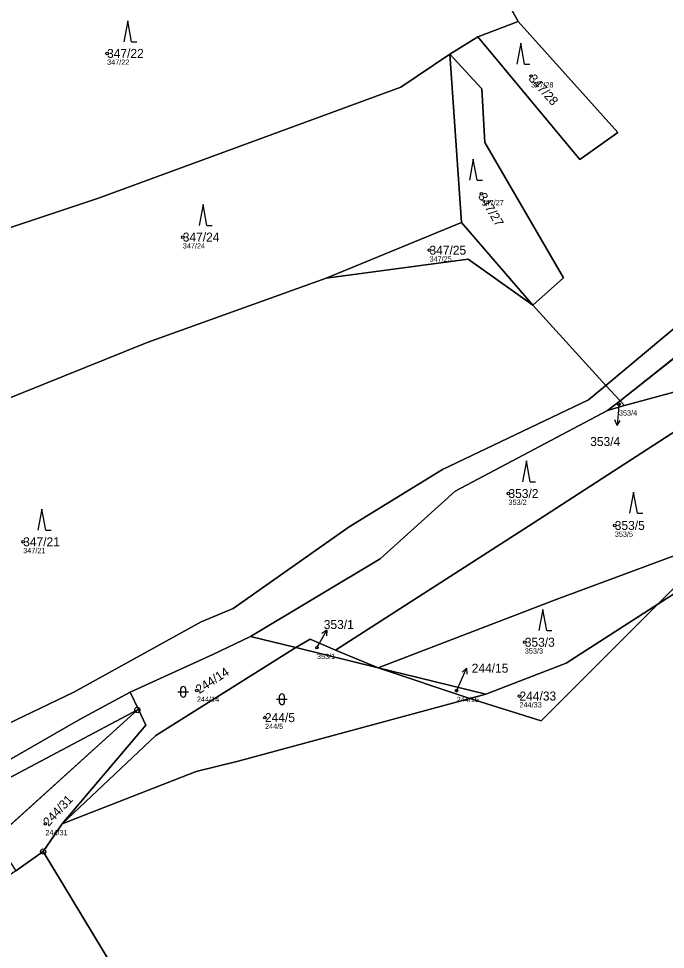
# Model space of a CAD drawing. Extents: x -734504 to -730695, y -1027923 to -1024502.
# Drawn here: x -733167.8 to -733045.1, y -1026758 to -1026581.4 of the extents above; entities that cross this region are included whole.
import ezdxf

# ---------------------------------------------------------------- set-up
doc = ezdxf.new("R2010")
doc.units = 0
for name, color, linetype in [('Definiční body', 7, 'Continuous'), ('Hranice parcel', 7, 'Continuous'), ('Parcelní čísla', 7, 'Continuous'), ('Polygon parcely', 7, 'Continuous'), ('Pop  PČ popisy', 7, 'Continuous'), ('Značky bodu BP', 7, 'Continuous'), ('Značky kultur', 7, 'Continuous')]:
    doc.layers.add(name, color=color, linetype=linetype)

msp = doc.modelspace()

# ---------------------------------------------------------------- linework, layer by layer
at = {"layer": 'Definiční body'}
for centre in [(-733151.04, -1026588.04), (-733070.59, -1026592.33), (-733080.01, -1026614.67), (-733136.68, -1026622.88), (-733089.88, -1026625.36), (-733053.95, -1026654.57), (-733074.9, -1026671.52), (-733054.73, -1026677.58), (-733166.95, -1026680.68), (-733071.8, -1026699.73), (-733111.23, -1026700.76), (-733134, -1026708.87), (-733084.73, -1026708.93), (-733072.81, -1026709.94), (-733121.09, -1026714.03), (-733162.75, -1026734.19)]:
    msp.add_circle(centre, 0.25, dxfattribs=at)
at = {"layer": 'Hranice parcel'}
for p, q in [((-733073.05, -1026581.98), (-733079.7, -1026569.89)), ((-733080.73, -1026584.87), (-733073.05, -1026581.98)), ((-733086, -1026588.2), (-733080.73, -1026584.87)), ((-733083.83, -1026620.08), (-733086, -1026588.2)), ((-733109.47, -1026630.64), (-733083.83, -1026620.08)), ((-733070.3, -1026635.79), (-733083.83, -1026620.08)), ((-733056.44, -1026651.01), (-733070.3, -1026635.79)), ((-733053.71, -1026653.91), (-733038.6, -1026641.94)), ((-733053.71, -1026653.91), (-733056.44, -1026651.01)), ((-733056.09, -1026655.79), (-733053.71, -1026653.91)), ((-733052.87, -1026654.8), (-733056.09, -1026655.79)), ((-733052.87, -1026654.8), (-733053.71, -1026653.91)), ((-733046.58, -1026692.53), (-733033.82, -1026679.75)), ((-733115.24, -1026700.76), (-733123.83, -1026698.66)), ((-733099.63, -1026704.57), (-733115.24, -1026700.76)), ((-733099.63, -1026704.57), (-733107.73, -1026701.26)), ((-733082.24, -1026710.4), (-733099.63, -1026704.57)), ((-733146.67, -1026709.22), (-733145.11, -1026712.48)), ((-733082.24, -1026710.4), (-733079.2, -1026709.57)), ((-733172.33, -1026737), (-733145.3, -1026712.57)), ((-733145.3, -1026712.57), (-733145.11, -1026712.48)), ((-733163.16, -1026739.44), (-733159.53, -1026734.19)), ((-733163.16, -1026739.44), (-733168.37, -1026743.08))]:
    msp.add_line(p, q, dxfattribs=at)
for points in [[(-732971.87, -1026503.87), (-732976.11, -1026513.52), (-732987.32, -1026550.69), (-732995.68, -1026572.09), (-733002.15, -1026590.11), (-733008.53, -1026603.13), (-733014.79, -1026614.01), (-733022.49, -1026622.72), (-733041.75, -1026638.77), (-733056.44, -1026651.01)], [(-733080.73, -1026584.87), (-733061.36, -1026608.15), (-733054.18, -1026603.04), (-733073.05, -1026581.98)], [(-733192.71, -1026628.85), (-733152.65, -1026615.48), (-733095.32, -1026594.45), (-733086, -1026588.2)], [(-733070.3, -1026635.79), (-733064.43, -1026630.63), (-733079.36, -1026604.94), (-733079.93, -1026594.74), (-733086, -1026588.2)], [(-733070.3, -1026635.79), (-733082.57, -1026627.07), (-733109.47, -1026630.64)], [(-733109.47, -1026630.64), (-733143.42, -1026642.89), (-733182.73, -1026658.66)], [(-733035.16, -1026647.76), (-733039.56, -1026651.24), (-733052.87, -1026654.8)], [(-733056.44, -1026651.01), (-733059.7, -1026653.73), (-733087.41, -1026666.97), (-733105.11, -1026677.87), (-733127.14, -1026693.36), (-733133.2, -1026695.87), (-733157.37, -1026709.21), (-733192.18, -1026725.9)], [(-733123.83, -1026698.66), (-733099.23, -1026683.94), (-733085.03, -1026671.09), (-733056.09, -1026655.79)], [(-733107.73, -1026701.26), (-733070.19, -1026677.14), (-733037.57, -1026656.01)], [(-733018.1, -1026676.69), (-733038.17, -1026687.12), (-733046.58, -1026692.53)], [(-733033.82, -1026679.75), (-733065.85, -1026691.6), (-733099.63, -1026704.57)], [(-733082.24, -1026710.4), (-733068.68, -1026714.66), (-733046.58, -1026692.53)], [(-733046.58, -1026692.53), (-733063.97, -1026703.73), (-733079.2, -1026709.57)], [(-733146.67, -1026709.22), (-733130.98, -1026702.08), (-733123.83, -1026698.66)], [(-733107.73, -1026701.26), (-733112.54, -1026699.13), (-733115.24, -1026700.76)], [(-733115.24, -1026700.76), (-733141.78, -1026717.4), (-733159.53, -1026734.19)], [(-733079.2, -1026709.57), (-733092.07, -1026706.42), (-733099.63, -1026704.57)], [(-733290.48, -1026810.72), (-733271.95, -1026794.16), (-733248.64, -1026776.02), (-733222.06, -1026757.55), (-733211.4, -1026750.2), (-733184.33, -1026730.48), (-733156.14, -1026714.31), (-733146.67, -1026709.22)], [(-733159.53, -1026734.19), (-733134.17, -1026724.24), (-733126.2, -1026722.32), (-733082.24, -1026710.4)], [(-733145.3, -1026712.57), (-733180, -1026730.96), (-733207.44, -1026750.32), (-733319.25, -1026844.23)], [(-733145.11, -1026712.48), (-733143.69, -1026715.45), (-733159.53, -1026734.19)], [(-733063.25, -1026880.08), (-733094.28, -1026836.43), (-733142.43, -1026773.77), (-733163.16, -1026739.44)]]:
    msp.add_lwpolyline(points, dxfattribs=at)
at = {"layer": 'Polygon parcely'}
for points in [[(-733004.48, -1026605.02), (-732998.42, -1026591.25), (-732992.26, -1026572.92), (-732986.62, -1026562.58), (-732982.29, -1026537.7), (-732974.94, -1026513.46), (-732971.87, -1026503.87), (-732976.11, -1026513.52), (-732987.32, -1026550.69), (-732995.68, -1026572.09), (-733002.15, -1026590.11), (-733008.53, -1026603.13), (-733014.79, -1026614.01), (-733022.49, -1026622.72), (-733041.75, -1026638.77), (-733056.44, -1026651.01), (-733053.71, -1026653.91), (-733038.6, -1026641.94), (-733019.85, -1026625.17), (-733011.65, -1026616.18)], [(-733126.92, -1026525.88), (-733182.32, -1026543.53), (-733216.61, -1026553.87), (-733202.45, -1026601.79), (-733192.71, -1026628.85), (-733152.65, -1026615.48), (-733095.32, -1026594.45), (-733086, -1026588.2), (-733080.73, -1026584.87), (-733073.05, -1026581.98), (-733079.7, -1026569.89), (-733085.14, -1026571.83), (-733091.22, -1026557.79), (-733085.88, -1026555.23), (-733089.55, -1026541.01), (-733093.79, -1026520.26)], [(-733061.36, -1026608.15), (-733054.18, -1026603.04), (-733073.05, -1026581.98), (-733080.73, -1026584.87)], [(-733083.83, -1026620.08), (-733086, -1026588.2), (-733095.32, -1026594.45), (-733152.65, -1026615.48), (-733192.71, -1026628.85), (-733182.73, -1026658.66), (-733143.42, -1026642.89), (-733109.47, -1026630.64)], [(-733079.36, -1026604.94), (-733079.93, -1026594.74), (-733086, -1026588.2), (-733083.83, -1026620.08), (-733070.3, -1026635.79), (-733064.43, -1026630.63)], [(-733070.3, -1026635.79), (-733083.83, -1026620.08), (-733109.47, -1026630.64), (-733082.57, -1026627.07)], [(-733143.42, -1026642.89), (-733182.73, -1026658.66), (-733209.27, -1026671.18), (-733233.39, -1026682.91), (-733262.12, -1026699.08), (-733277.9, -1026707.8), (-733266.23, -1026728.19), (-733244.03, -1026757.86), (-733224, -1026744.19), (-733192.18, -1026725.9), (-733157.37, -1026709.21), (-733133.2, -1026695.87), (-733127.14, -1026693.36), (-733105.11, -1026677.87), (-733087.41, -1026666.97), (-733059.7, -1026653.73), (-733056.44, -1026651.01), (-733070.3, -1026635.79), (-733082.57, -1026627.07), (-733109.47, -1026630.64)], [(-733038.6, -1026641.94), (-733053.71, -1026653.91), (-733052.87, -1026654.8), (-733039.56, -1026651.24), (-733035.16, -1026647.76)], [(-733035.16, -1026647.76), (-733039.56, -1026651.24), (-733052.87, -1026654.8), (-733056.09, -1026655.79), (-733085.03, -1026671.09), (-733099.23, -1026683.94), (-733123.83, -1026698.66), (-733115.24, -1026700.76), (-733112.54, -1026699.13), (-733107.73, -1026701.26), (-733070.19, -1026677.14), (-733037.57, -1026656.01), (-733032.12, -1026652.92)], [(-733033.82, -1026679.75), (-733019.66, -1026674.04), (-733031.28, -1026654.34), (-733037.57, -1026656.01), (-733070.19, -1026677.14), (-733107.73, -1026701.26), (-733099.63, -1026704.57), (-733065.85, -1026691.6)], [(-733052.87, -1026654.8), (-733053.71, -1026653.91), (-733056.09, -1026655.79)], [(-732969.86, -1026779.25), (-732973.12, -1026763.92), (-732967.96, -1026744.62), (-732975.93, -1026705.96), (-732989.8, -1026683.48), (-733000.81, -1026667.77), (-733011.53, -1026671.34), (-733018.1, -1026676.69), (-733038.17, -1026687.12), (-733046.58, -1026692.53), (-733068.68, -1026714.66), (-733082.24, -1026710.4), (-733126.2, -1026722.32), (-733134.17, -1026724.24), (-733159.53, -1026734.19), (-733163.16, -1026739.44), (-733142.43, -1026773.77), (-733094.28, -1026836.43), (-733063.25, -1026880.08), (-733042.58, -1026865.43), (-732959.52, -1026803.37)], [(-733018.1, -1026676.69), (-733019.22, -1026674.79), (-733019.66, -1026674.04), (-733033.82, -1026679.75), (-733046.58, -1026692.53), (-733038.17, -1026687.12)], [(-733033.82, -1026679.75), (-733065.85, -1026691.6), (-733099.63, -1026704.57), (-733092.07, -1026706.42), (-733079.2, -1026709.57), (-733063.97, -1026703.73), (-733046.58, -1026692.53)], [(-733082.24, -1026710.4), (-733068.68, -1026714.66), (-733046.58, -1026692.53), (-733063.97, -1026703.73), (-733079.2, -1026709.57)], [(-733115.24, -1026700.76), (-733123.83, -1026698.66), (-733130.98, -1026702.08), (-733146.67, -1026709.22), (-733145.11, -1026712.48), (-733143.69, -1026715.45), (-733159.53, -1026734.19), (-733141.78, -1026717.4)], [(-733107.73, -1026701.26), (-733112.54, -1026699.13), (-733115.24, -1026700.76), (-733099.63, -1026704.57)], [(-733126.2, -1026722.32), (-733082.24, -1026710.4), (-733099.63, -1026704.57), (-733115.24, -1026700.76), (-733141.78, -1026717.4), (-733159.53, -1026734.19), (-733134.17, -1026724.24)], [(-733092.07, -1026706.42), (-733099.63, -1026704.57), (-733082.24, -1026710.4), (-733079.2, -1026709.57)], [(-733145.11, -1026712.48), (-733146.67, -1026709.22), (-733156.14, -1026714.31), (-733184.33, -1026730.48), (-733211.4, -1026750.2), (-733222.06, -1026757.55), (-733248.64, -1026776.02), (-733271.95, -1026794.16), (-733290.48, -1026810.72), (-733306.81, -1026827.36), (-733314.78, -1026837.66), (-733319.5, -1026843.75), (-733323.63, -1026851.64), (-733331.86, -1026867.35), (-733330.41, -1026868.72), (-733319.25, -1026844.23), (-733207.44, -1026750.32), (-733180, -1026730.96), (-733145.3, -1026712.57)], [(-733220.15, -1026774.13), (-733172.33, -1026737), (-733145.3, -1026712.57), (-733180, -1026730.96), (-733207.44, -1026750.32), (-733319.25, -1026844.23), (-733278.34, -1026877.78), (-733269.5, -1026848.04), (-733251.25, -1026812.57), (-733241.7, -1026799.19)], [(-733159.53, -1026734.19), (-733143.69, -1026715.45), (-733145.11, -1026712.48), (-733145.3, -1026712.57), (-733172.33, -1026737), (-733169.2, -1026741.81), (-733168.37, -1026743.08), (-733163.16, -1026739.44)], [(-733163.16, -1026739.44), (-733168.37, -1026743.08), (-733215.66, -1026776.13), (-733240.21, -1026802.13), (-733247.84, -1026814.17), (-733265.06, -1026847.07), (-733274.38, -1026881.81), (-733226.38, -1026922.87), (-733220.29, -1026928.07), (-733201.4, -1026945.91), (-733180.2, -1026973.84), (-733149.91, -1026951), (-733110.34, -1026920.74), (-733063.25, -1026880.08), (-733094.28, -1026836.43), (-733142.43, -1026773.77)]]:
    msp.add_lwpolyline(points, close=True, dxfattribs=at)
for points in [[(-733079.7, -1026569.89), (-733073.05, -1026581.98), (-733054.18, -1026603.04), (-733061.36, -1026608.15), (-733080.73, -1026584.87), (-733086, -1026588.2), (-733079.93, -1026594.74), (-733079.36, -1026604.94), (-733064.43, -1026630.63), (-733070.3, -1026635.79), (-733056.44, -1026651.01), (-733041.75, -1026638.77), (-733022.49, -1026622.72), (-733014.79, -1026614.01), (-733008.53, -1026603.13), (-733002.15, -1026590.11), (-732995.68, -1026572.09)], [(-733184.33, -1026730.48), (-733156.14, -1026714.31), (-733146.67, -1026709.22), (-733130.98, -1026702.08), (-733123.83, -1026698.66), (-733099.23, -1026683.94), (-733085.03, -1026671.09), (-733056.09, -1026655.79), (-733053.71, -1026653.91), (-733056.44, -1026651.01), (-733059.7, -1026653.73), (-733087.41, -1026666.97), (-733105.11, -1026677.87), (-733127.14, -1026693.36), (-733133.2, -1026695.87), (-733157.37, -1026709.21), (-733192.18, -1026725.9)]]:
    msp.add_lwpolyline(points, dxfattribs=at)
at = {"layer": 'Pop  PČ popisy'}
for p, q in [((-733054.05, -1026655.6), (-733054.31, -1026658.59)), ((-733053.95, -1026654.57), (-733054.05, -1026655.6)), ((-733054.31, -1026658.59), (-733054.72, -1026657.55)), ((-733054.31, -1026658.59), (-733053.72, -1026657.64)), ((-733110.83, -1026700.04), (-733109.38, -1026697.42)), ((-733109.38, -1026697.42), (-733110.3, -1026698.05)), ((-733109.38, -1026697.42), (-733109.42, -1026698.53)), ((-733111.23, -1026700.76), (-733110.83, -1026700.04)), ((-733084.07, -1026707.41), (-733082.85, -1026704.67)), ((-733082.85, -1026704.67), (-733083.71, -1026705.38)), ((-733082.85, -1026704.67), (-733082.8, -1026705.79)), ((-733084.73, -1026708.93), (-733084.07, -1026707.41))]:
    msp.add_line(p, q, dxfattribs=at)
at = {"layer": 'Značky bodu BP'}
for centre, radius in [((-733145.3, -1026712.57), 0.5), ((-733145.3, -1026712.57), 0.0303), ((-733163.16, -1026739.44), 0.5), ((-733163.16, -1026739.44), 0.0303)]:
    msp.add_circle(centre, radius, dxfattribs=at)
at = {"layer": 'Značky kultur'}
for p, q in [((-733147.13, -1026581.84), (-733147.88, -1026585.84)), ((-733146.38, -1026585.84), (-733147.13, -1026581.84)), ((-733146.38, -1026585.84), (-733145.38, -1026585.84)), ((-733072.58, -1026586.08), (-733073.33, -1026590.08)), ((-733071.83, -1026590.08), (-733072.58, -1026586.08)), ((-733071.83, -1026590.08), (-733070.83, -1026590.08)), ((-733081.57, -1026608.11), (-733082.32, -1026612.11)), ((-733080.82, -1026612.11), (-733081.57, -1026608.11)), ((-733080.82, -1026612.11), (-733079.82, -1026612.11)), ((-733132.84, -1026616.68), (-733133.59, -1026620.68)), ((-733132.09, -1026620.68), (-733132.84, -1026616.68)), ((-733132.09, -1026620.68), (-733131.09, -1026620.68)), ((-733071.51, -1026665.32), (-733072.26, -1026669.32)), ((-733070.76, -1026669.32), (-733071.51, -1026665.32)), ((-733070.76, -1026669.32), (-733069.76, -1026669.32)), ((-733051.19, -1026671.24), (-733051.94, -1026675.24)), ((-733050.44, -1026675.24), (-733051.19, -1026671.24)), ((-733163.41, -1026674.48), (-733164.16, -1026678.48)), ((-733162.66, -1026678.48), (-733163.41, -1026674.48)), ((-733050.44, -1026675.24), (-733049.44, -1026675.24)), ((-733162.66, -1026678.48), (-733161.66, -1026678.48)), ((-733068.4, -1026693.53), (-733069.15, -1026697.53)), ((-733067.65, -1026697.53), (-733068.4, -1026693.53)), ((-733067.65, -1026697.53), (-733066.65, -1026697.53)), ((-733137.6, -1026709.13), (-733135.6, -1026709.13)), ((-733137.1, -1026708.63), (-733137.1, -1026709.63)), ((-733136.1, -1026709.63), (-733136.1, -1026708.63)), ((-733118.38, -1026710.05), (-733118.38, -1026711.05)), ((-733117.38, -1026711.05), (-733117.38, -1026710.05)), ((-733118.88, -1026710.55), (-733116.88, -1026710.55))]:
    msp.add_line(p, q, dxfattribs=at)
for centre, start, end in [((-733136.6, -1026708.63), 0, 180), ((-733136.6, -1026709.63), 180, 359.9879), ((-733117.88, -1026710.05), 0, 180), ((-733117.88, -1026711.05), 180, 359.9879)]:
    msp.add_arc(centre, 0.5, start, end, dxfattribs=at)

# ---------------------------------------------------------------- texts
at = {"layer": 'Definiční body'}
for s, p in [('347/22', (-733151.04, -1026590.2)), ('347/28', (-733070.59, -1026594.49)), ('347/27', (-733080.01, -1026616.83)), ('347/24', (-733136.68, -1026625.04)), ('347/25', (-733089.88, -1026627.52)), ('353/4', (-733053.95, -1026656.73)), ('353/2', (-733074.9, -1026673.68)), ('353/5', (-733054.73, -1026679.74)), ('347/21', (-733166.95, -1026682.84)), ('353/3', (-733071.8, -1026701.89)), ('353/1', (-733111.23, -1026702.92)), ('244/14', (-733134, -1026711.03)), ('244/15', (-733084.73, -1026711.09)), ('244/33', (-733072.81, -1026712.1)), ('244/5', (-733121.09, -1026716.19)), ('244/31', (-733162.75, -1026736.35))]:
    msp.add_text(s, height=1, dxfattribs=at).set_placement(p)
at = {"layer": 'Parcelní čísla'}
for s, p in [('347/22', (-733151.04, -1026588.89)), ('347/24', (-733136.68, -1026623.73)), ('347/25', (-733089.88, -1026626.21)), ('353/4', (-733059.39, -1026662.51)), ('353/2', (-733074.9, -1026672.37)), ('353/5', (-733054.73, -1026678.43)), ('347/21', (-733166.95, -1026681.53)), ('353/1', (-733109.93, -1026697.22)), ('353/3', (-733071.8, -1026700.58)), ('244/15', (-733081.87, -1026705.51)), ('244/33', (-733072.81, -1026710.79)), ('244/5', (-733121.09, -1026714.88))]:
    msp.add_text(s, height=1.7, dxfattribs=at).set_placement(p)
for s, rotation, p in [('347/28', 312, (-733071.22, -1026592.9)), ('347/27', 301, (-733080.74, -1026615.11)), ('244/14', 33, (-733133.54, -1026709.58)), ('244/31', 47, (-733162.13, -1026734.77))]:
    msp.add_text(s, height=1.7, rotation=rotation, dxfattribs=at).set_placement(p)

doc.saveas('drawing.dxf')
